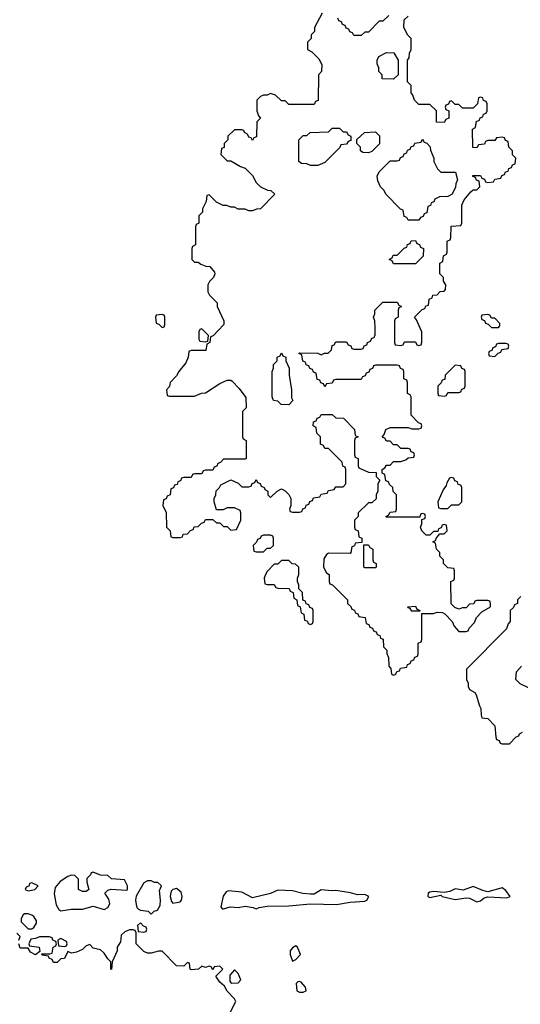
# Model space of a CAD drawing. Header units: inches. Extents: x 2380053 to 2584298, y 380219 to 546618.
# Tile 337 of 656: x 2530383 to 2533150, y 428575 to 434014. Entities that reach past the tile are written whole.
import ezdxf

# ---------------------------------------------------------------- set-up
doc = ezdxf.new("R2010")
doc.units = ezdxf.units.IN
doc.header["$MEASUREMENT"] = 0
doc.layers.add('C5432', color=7, linetype='Continuous')
doc.layers.add('C5433', color=7, linetype='Continuous')

msp = doc.modelspace()

# ---------------------------------------------------------------- linework, layer by layer
at = {"layer": 'C5432', "color": 2, "elevation": 38}
for points in [[(2530790, 429306), (2530778, 429302), (2530774, 429290), (2530754, 429270), (2530754, 429250), (2530764.7, 429210), (2530750, 429199), (2530730, 429199), (2530709, 429210), (2530707.3, 429267.3), (2530687.3, 429287.3), (2530670, 429288), (2530650, 429282), (2530607.1, 429252.9), (2530579.8, 429220.2), (2530573.7, 429186.3), (2530583.9, 429123.9), (2530598.8, 429098.8), (2530610, 429091), (2530670, 429100.7), (2530730, 429101), (2530790, 429117.3), (2530850, 429098), (2530870, 429110.8), (2530880.7, 429130), (2530875.8, 429155.8), (2530854, 429190), (2530870, 429206), (2530889.1, 429210.9), (2530973.6, 429206.4), (2530978, 429210), (2530978, 429230), (2530962, 429262), (2530890, 429268), (2530870, 429286), (2530830, 429288)], [(2530450, 429246), (2530438, 429242), (2530432.7, 429227.3), (2530418, 429222), (2530414, 429210), (2530430, 429202), (2530450, 429206), (2530466, 429210), (2530486, 429230)], [(2531110, 429258), (2531090, 429258), (2531070, 429246), (2531027.7, 429172.3), (2531023.8, 429150), (2531026.2, 429126.2), (2531030.5, 429110.5), (2531040.5, 429100.5), (2531050, 429094.8), (2531094, 429090), (2531110, 429074), (2531126, 429090), (2531144, 429096), (2531158.7, 429121.3), (2531161.6, 429150), (2531156.4, 429203.6), (2531166, 429230), (2531147.3, 429247.3), (2531128.4, 429248.4)], [(2531250, 429215.3), (2531230, 429208.7), (2531220.7, 429199.3), (2531216.3, 429183.7), (2531214.9, 429170), (2531222.6, 429142.6), (2531230, 429134), (2531270, 429141.6), (2531276.9, 429150), (2531280.5, 429170), (2531274.8, 429194.8)], [(2532050, 429207), (2532010, 429182.7), (2531990, 429182.7), (2531947.5, 429187.5), (2531890, 429202), (2531810, 429206), (2531770, 429186.6), (2531670, 429163.7), (2531610, 429195.1), (2531538, 429202), (2531523.4, 429196.6), (2531508.2, 429171.8), (2531494, 429114), (2531502, 429102), (2531510, 429102), (2531546, 429114), (2531590, 429110.8), (2531630, 429117.3), (2531674, 429110), (2531690, 429102), (2531706, 429110), (2531750, 429117.3), (2531870, 429119.1), (2531990, 429130.7), (2532134.2, 429125.8), (2532210, 429139.1), (2532290, 429145.5), (2532302, 429150), (2532312.7, 429170), (2532290, 429181.2), (2532250, 429179.3), (2532211.7, 429191.7), (2532130, 429204.5), (2532110, 429202)], [(2532890, 429226), (2532834.4, 429205.6), (2532790, 429212.7), (2532761.1, 429198.9), (2532730, 429192), (2532670, 429198), (2532650, 429195.1), (2532641, 429190), (2532638, 429170), (2532650, 429164.9), (2532710, 429178), (2532718, 429170), (2532790, 429153.4), (2532850, 429164), (2532870, 429160.7), (2532910, 429141), (2532930, 429146.8), (2532950, 429162.8), (2532970, 429168), (2533076, 429164), (2533094, 429170), (2533070, 429204), (2533050, 429219.3), (2532970, 429197.2), (2532943.2, 429203.2)], [(2530430, 429075.3), (2530410, 429075.3), (2530402, 429070), (2530392, 429050), (2530392, 429030), (2530430, 428992), (2530450, 428992), (2530460.4, 428999.6), (2530476.4, 429023.6), (2530476.4, 429036.4), (2530460.4, 429060.4), (2530450, 429068)], [(2531050, 429026), (2531034, 429010), (2531038, 428978), (2531070, 428974), (2531082, 428978), (2531086, 428990), (2531082, 429002), (2531067.3, 429007.3)], [(2530610, 428938), (2530594, 428930), (2530598, 428898), (2530630, 428894), (2530642, 428898), (2530646, 428910), (2530642, 428922)], [(2531910, 428898), (2531890, 428888), (2531878, 428870), (2531878, 428850), (2531890, 428814), (2531910, 428822), (2531935.3, 428850), (2531918, 428890)], [(2531570, 428766), (2531543.6, 428736.4), (2531543.6, 428703.6), (2531552.7, 428692.7), (2531590, 428694), (2531606, 428710), (2531590, 428746)], [(2531930, 428702), (2531921, 428699), (2531912, 428690), (2531914, 428650), (2531930, 428642), (2531950, 428642), (2531966, 428650), (2531962, 428670), (2531938, 428698)]]:
    msp.add_lwpolyline(points, close=True, dxfattribs=at)
for points in [[(2530378, 428930), (2530386, 428950), (2530367.3, 428967.3)], [(2531540.4, 428519.6), (2531578, 428590), (2531570, 428606), (2531530, 428648), (2531515.3, 428675.3), (2531490, 428698), (2531468, 428730), (2531506, 428770), (2531490, 428786), (2531458, 428782), (2531450, 428766), (2531442, 428782), (2531430, 428786), (2531410, 428778), (2531390, 428786), (2531371.6, 428768.4), (2531330, 428766), (2531326, 428770), (2531322, 428802), (2531310, 428806), (2531290, 428786), (2531250, 428788), (2531170, 428868), (2531150, 428868), (2531110, 428858), (2531090, 428858), (2531070, 428866), (2531026, 428910), (2531026, 428970), (2531022, 428982), (2531010, 428986), (2530990, 428986), (2530963.6, 428976.4), (2530943.6, 428956.4), (2530939.6, 428920.4), (2530922, 428890), (2530922, 428870), (2530894, 428810), (2530890, 428768), (2530886, 428770), (2530886, 428810), (2530870, 428826), (2530850, 428858), (2530830, 428875.3), (2530790, 428886), (2530770, 428906), (2530750, 428898), (2530730, 428878), (2530696.9, 428863.1), (2530670, 428858), (2530650, 428866), (2530630, 428828), (2530610, 428826), (2530590, 428806), (2530570, 428806), (2530562, 428822), (2530546, 428830), (2530542, 428842), (2530510, 428846), (2530506, 428850), (2530506, 428854), (2530550, 428854), (2530562, 428858), (2530568.4, 428891.6), (2530582, 428898), (2530586, 428910), (2530582, 428922), (2530566, 428930), (2530562, 428942), (2530547.3, 428947.3), (2530492.7, 428947.3), (2530470, 428938), (2530444.7, 428935.3), (2530434, 428910), (2530438, 428898), (2530491.6, 428891.6), (2530494, 428866), (2530471.1, 428848.9), (2530443.1, 428863.1), (2530430, 428886), (2530386, 428886), (2530378, 428910)]]:
    msp.add_lwpolyline(points, dxfattribs=at)
at = {"layer": 'C5433', "color": 2, "elevation": 38}
for points in [[(2532054, 434050), (2532012, 433970), (2532011.6, 433948.4), (2531994, 433930), (2531994, 433910), (2531974, 433890), (2531974, 433850), (2531996.9, 433836.9), (2532036.9, 433796.9), (2532052.7, 433767.3), (2532051.6, 433728.4), (2532034, 433710), (2532032.7, 433567.3), (2532018, 433562), (2532010, 433546), (2531870, 433546), (2531850, 433566), (2531830, 433566), (2531796.4, 433596.4), (2531770, 433606), (2531750, 433598), (2531730, 433598), (2531714, 433590), (2531694, 433570), (2531694, 433510), (2531703.6, 433483.6), (2531714, 433470), (2531694, 433450), (2531692.7, 433367.3), (2531678, 433362), (2531670, 433346), (2531662, 433362), (2531650, 433366), (2531642, 433382), (2531626, 433390), (2531622, 433402), (2531610, 433406), (2531570, 433406), (2531534, 433370), (2531534, 433350), (2531514, 433330), (2531512.7, 433307.3), (2531498, 433302), (2531494, 433270), (2531530, 433234), (2531550, 433234), (2531603.6, 433203.6), (2531630, 433194), (2531670, 433154), (2531690, 433114), (2531714, 433090), (2531752.7, 433072.7), (2531771.3, 433071.3), (2531794, 433050), (2531714, 432970), (2531692.7, 432967.3), (2531670, 432958), (2531650, 432958), (2531630, 432968), (2531590, 432968), (2531570, 432978), (2531550, 432978), (2531527.3, 432987.3), (2531508.4, 432988.4), (2531470, 433006), (2531430, 433046), (2531418, 433042), (2531414, 433010), (2531394, 432970), (2531394, 432950), (2531374, 432930), (2531374, 432890), (2531358, 432882), (2531354, 432870), (2531354, 432770), (2531338, 432762), (2531334, 432750), (2531334, 432690), (2531350, 432674), (2531370, 432674), (2531383.6, 432663.6), (2531412.7, 432652.7), (2531434, 432650), (2531459.6, 432619.6), (2531462, 432610), (2531454, 432590), (2531431.6, 432568.4), (2531422, 432550), (2531422, 432510), (2531431.6, 432491.6), (2531474, 432450), (2531474, 432430), (2531512, 432350), (2531512, 432330), (2531452.7, 432267.3), (2531438, 432262), (2531434, 432230), (2531418, 432222), (2531412.7, 432187.3), (2531330, 432186), (2531318, 432182), (2531314, 432150), (2531302, 432118), (2531262, 432070), (2531250, 432046), (2531214, 432010), (2531211.6, 431988.4), (2531194, 431970), (2531198, 431938), (2531210, 431934), (2531350, 431934), (2531388.4, 431951.6), (2531410, 431952), (2531490, 432004.7), (2531530, 432022), (2531550, 432022), (2531556.9, 432016.9), (2531596.9, 431976.9), (2531632.7, 431927.3), (2531634, 431870), (2531614, 431850), (2531614, 431710), (2531618, 431698), (2531634, 431690), (2531634, 431590), (2531630, 431586), (2531510, 431586), (2531492.7, 431567.3), (2531478, 431562), (2531472.7, 431547.3), (2531458, 431542), (2531450, 431526), (2531410, 431526), (2531398, 431522), (2531390, 431506), (2531350, 431506), (2531338, 431502), (2531330, 431486), (2531290, 431486), (2531278, 431482), (2531272.7, 431467.3), (2531258, 431462), (2531252.7, 431447.3), (2531238, 431442), (2531232.7, 431427.3), (2531218, 431422), (2531214, 431390), (2531198, 431382), (2531192.7, 431367.3), (2531178, 431362), (2531174, 431330), (2531192, 431292), (2531194, 431210), (2531214, 431190), (2531218, 431158), (2531230, 431154), (2531270, 431154), (2531282, 431158), (2531287.3, 431172.7), (2531310, 431174), (2531327.3, 431192.7), (2531342, 431198), (2531347.3, 431212.7), (2531370, 431214), (2531387.3, 431232.7), (2531402, 431238), (2531410, 431254), (2531450, 431254), (2531470, 431234), (2531490, 431234), (2531510, 431214), (2531530, 431214), (2531550, 431194), (2531582, 431198), (2531606, 431250), (2531606, 431290), (2531602, 431302), (2531570, 431318), (2531530, 431318), (2531507.3, 431307.3), (2531470, 431306), (2531458, 431350), (2531458, 431370), (2531468, 431390), (2531468.9, 431411.1), (2531488, 431430), (2531495.3, 431444.7), (2531550, 431472), (2531590, 431454), (2531610, 431434), (2531650, 431434), (2531662, 431438), (2531667.3, 431452.7), (2531682, 431458), (2531690, 431474), (2531698, 431458), (2531712.7, 431452.7), (2531718, 431438), (2531734, 431430), (2531738, 431418), (2531754, 431410), (2531754, 431390), (2531770, 431374), (2531806, 431410), (2531830, 431422), (2531850, 431412), (2531871.1, 431391.1), (2531882, 431370), (2531882, 431330), (2531874, 431310), (2531878, 431298), (2531890, 431294), (2531930, 431294), (2531942, 431298), (2531947.3, 431312.7), (2531962, 431318), (2531967.3, 431332.7), (2531982, 431338), (2531987.3, 431352.7), (2532002, 431358), (2532007.3, 431372.7), (2532042, 431378), (2532050, 431394), (2532082, 431398), (2532090, 431414), (2532122, 431418), (2532130, 431434), (2532170, 431434), (2532186, 431450), (2532186, 431530), (2532182, 431542), (2532168.4, 431548.4), (2532166, 431570), (2532090, 431646), (2532070, 431646), (2532062, 431662), (2532046, 431670), (2532046, 431710), (2532026, 431730), (2532022, 431762), (2532006, 431770), (2532007.3, 431792.7), (2532022, 431798), (2532027.3, 431812.7), (2532042, 431818), (2532050, 431834), (2532110, 431834), (2532130, 431814), (2532172.7, 431812.7), (2532234, 431750), (2532238, 431718), (2532254, 431710), (2532238, 431702), (2532234, 431690), (2532234, 431610), (2532238, 431598), (2532254, 431590), (2532254, 431550), (2532258, 431538), (2532310, 431514), (2532352.7, 431512.7), (2532354, 431490), (2532374, 431470), (2532362, 431450), (2532362, 431410), (2532354, 431390), (2532352.7, 431367.3), (2532330, 431346), (2532310, 431346), (2532254, 431290), (2532254, 431270), (2532234, 431250), (2532234, 431210), (2532238, 431198), (2532254, 431190), (2532258, 431158), (2532274, 431150), (2532274, 431126), (2532238, 431122), (2532232.7, 431107.3), (2532218, 431102), (2532214, 431070), (2532210, 431066), (2532090, 431068), (2532079.6, 431060.4), (2532063.6, 431036.4), (2532062, 430990), (2532078, 430958), (2532094, 430950), (2532094, 430910), (2532098, 430898), (2532112.7, 430892.7), (2532194, 430810), (2532194, 430790), (2532212.7, 430772.7), (2532218, 430758), (2532232.7, 430752.7), (2532238, 430738), (2532252.7, 430732.7), (2532258, 430718), (2532292.7, 430712.7), (2532298, 430678), (2532312.7, 430672.7), (2532318, 430658), (2532332.7, 430652.7), (2532338, 430638), (2532352.7, 430632.7), (2532358, 430618), (2532372.7, 430612.7), (2532378, 430598), (2532392.7, 430592.7), (2532394, 430550), (2532411.6, 430531.6), (2532412.7, 430512.7), (2532422, 430490), (2532423.6, 430443.6), (2532434, 430430), (2532438, 430398), (2532450, 430394), (2532462, 430398), (2532467.3, 430412.7), (2532482, 430418), (2532487.3, 430432.7), (2532522, 430438), (2532527.3, 430452.7), (2532542, 430458), (2532547.3, 430472.7), (2532562, 430478), (2532567.3, 430492.7), (2532582, 430498), (2532586, 430510), (2532586, 430570), (2532602, 430578), (2532606, 430590), (2532606, 430734), (2532670, 430734), (2532690, 430742), (2532719.6, 430739.6), (2532732.7, 430732.7), (2532774, 430690), (2532783.6, 430663.6), (2532810, 430634), (2532850, 430634), (2532862, 430638), (2532867.3, 430652.7), (2532896.4, 430683.6), (2532907.3, 430712.7), (2532936.4, 430743.6), (2532986, 430770), (2532986, 430790), (2532982, 430802), (2532970, 430806), (2532910, 430806), (2532898, 430802), (2532892.7, 430787.3), (2532870, 430786), (2532850, 430766), (2532830, 430766), (2532810, 430758), (2532787.3, 430767.3), (2532767.3, 430787.3), (2532766, 430910), (2532782, 430918), (2532786, 430930), (2532786, 430970), (2532782, 430982), (2532750, 430986), (2532726, 431010), (2532726, 431030), (2532706, 431050), (2532706, 431070), (2532686, 431090), (2532682, 431122), (2532666, 431130), (2532682, 431138), (2532687.3, 431152.7), (2532706, 431174), (2532730, 431174), (2532746, 431190), (2532742, 431222), (2532730, 431226), (2532718, 431222), (2532712.7, 431207.3), (2532698, 431202), (2532694, 431186), (2532670, 431186), (2532650, 431166), (2532630, 431166), (2532606, 431190), (2532598, 431210), (2532606, 431230), (2532606, 431254), (2532622, 431258), (2532626, 431270), (2532622, 431282), (2532610, 431286), (2532598, 431282), (2532594, 431266), (2532410, 431266), (2532406, 431270), (2532422, 431278), (2532430, 431294), (2532462, 431298), (2532466, 431310), (2532466, 431390), (2532447.3, 431407.3), (2532446, 431430), (2532427.3, 431447.3), (2532422, 431462), (2532407.3, 431467.3), (2532402, 431502), (2532386, 431510), (2532386, 431530), (2532402, 431538), (2532410, 431554), (2532430, 431554), (2532450, 431574), (2532490, 431574), (2532516.4, 431583.6), (2532530, 431594), (2532562, 431598), (2532566, 431610), (2532562, 431622), (2532547.3, 431627.3), (2532542, 431642), (2532530, 431646), (2532490, 431646), (2532470, 431666), (2532450, 431666), (2532430, 431686), (2532410, 431686), (2532402, 431702), (2532390, 431706), (2532388.4, 431711.6), (2532398, 431722), (2532406, 431750), (2532430, 431762), (2532530, 431762), (2532550, 431754), (2532590, 431754), (2532602, 431758), (2532606, 431770), (2532602, 431782), (2532587.3, 431787.3), (2532546, 431830), (2532546, 431930), (2532542, 431942), (2532526, 431950), (2532526, 432010), (2532522, 432022), (2532506, 432030), (2532506, 432070), (2532502, 432082), (2532487.3, 432087.3), (2532482, 432102), (2532470, 432106), (2532350, 432106), (2532338, 432102), (2532332.7, 432087.3), (2532318, 432082), (2532312.7, 432067.3), (2532298, 432062), (2532292.7, 432047.3), (2532278, 432042), (2532270, 432026), (2532130, 432026), (2532118, 432022), (2532110, 432006), (2532078, 432002), (2532070, 431986), (2532062, 432002), (2532047.3, 432007.3), (2532042, 432022), (2532027.3, 432027.3), (2532022, 432062), (2532007.3, 432067.3), (2532002, 432082), (2531987.3, 432087.3), (2531982, 432102), (2531967.3, 432107.3), (2531962, 432122), (2531947.3, 432127.3), (2531942, 432162), (2531926, 432170), (2531930, 432174), (2532030, 432172), (2532050, 432162), (2532068.4, 432171.6), (2532087.3, 432172.7), (2532106, 432190), (2532110, 432214), (2532122, 432218), (2532130, 432234), (2532190, 432234), (2532198, 432218), (2532212.7, 432212.7), (2532218, 432198), (2532230, 432194), (2532270, 432194), (2532282, 432198), (2532287.3, 432212.7), (2532302, 432218), (2532306, 432230), (2532322, 432238), (2532330, 432254), (2532342, 432258), (2532347.3, 432272.7), (2532348, 432310), (2532346, 432350), (2532338, 432370), (2532346, 432390), (2532346, 432410), (2532390, 432454), (2532470, 432454), (2532478, 432438), (2532494, 432430), (2532478, 432422), (2532474, 432410), (2532474, 432370), (2532458, 432362), (2532454, 432350), (2532454, 432230), (2532458, 432218), (2532490, 432214), (2532502, 432218), (2532510, 432234), (2532570, 432234), (2532578, 432218), (2532590, 432214), (2532602, 432218), (2532606, 432230), (2532606, 432290), (2532576.4, 432356.4), (2532566, 432370), (2532607.3, 432412.7), (2532622, 432418), (2532627.3, 432432.7), (2532642, 432438), (2532646, 432470), (2532662, 432478), (2532667.3, 432492.7), (2532690, 432494), (2532707.3, 432512.7), (2532730, 432514), (2532736.4, 432523.6), (2532738, 432550), (2532726, 432570), (2532726, 432590), (2532706, 432610), (2532706, 432670), (2532722, 432678), (2532726, 432710), (2532742, 432718), (2532746, 432730), (2532746, 432790), (2532762, 432798), (2532766, 432810), (2532767.3, 432872.7), (2532822, 432878), (2532826, 432890), (2532826, 432990), (2532840.4, 433019.6), (2532876.4, 433063.6), (2532890, 433074), (2532910, 433074), (2532926, 433090), (2532922, 433122), (2532907.3, 433127.3), (2532902, 433142), (2532887.3, 433147.3), (2532887.3, 433152.7), (2532930, 433154), (2532938, 433138), (2532952.7, 433132.7), (2532958, 433118), (2532970, 433114), (2533002, 433118), (2533010, 433134), (2533042, 433138), (2533047.3, 433152.7), (2533062, 433158), (2533067.3, 433172.7), (2533082, 433178), (2533087.3, 433192.7), (2533102, 433198), (2533107.3, 433212.7), (2533122, 433218), (2533126, 433250), (2533107.3, 433267.3), (2533106, 433290), (2533086, 433310), (2533082, 433342), (2533067.3, 433347.3), (2533062, 433362), (2533050, 433366), (2533018, 433362), (2533010, 433346), (2532970, 433346), (2532958, 433342), (2532952.7, 433327.3), (2532918, 433322), (2532910, 433306), (2532887.3, 433307.3), (2532886, 433410), (2532902, 433418), (2532907.3, 433452.7), (2532922, 433458), (2532927.3, 433472.7), (2532942, 433478), (2532947.3, 433492.7), (2532962, 433498), (2532966, 433510), (2532966, 433550), (2532962, 433562), (2532947.3, 433567.3), (2532942, 433582), (2532930, 433586), (2532918, 433582), (2532914, 433550), (2532890, 433526), (2532830, 433526), (2532810, 433546), (2532790, 433546), (2532770, 433566), (2532758, 433562), (2532752.7, 433547.3), (2532738, 433542), (2532734, 433530), (2532738, 433518), (2532754, 433510), (2532754, 433470), (2532738, 433462), (2532730, 433446), (2532687.3, 433447.3), (2532686, 433510), (2532650, 433546), (2532590, 433546), (2532566, 433570), (2532556.4, 433596.4), (2532546, 433610), (2532546, 433650), (2532526, 433670), (2532526, 433790), (2532536.4, 433803.6), (2532538, 433830), (2532546, 433850), (2532546, 433910), (2532528.4, 433928.4), (2532506, 433970), (2532507.3, 434012.7), (2532530, 434034)], [(2532423.6, 434036.4), (2532390, 434006), (2532370, 434006), (2532310, 433946), (2532290, 433946), (2532270, 433926), (2532230, 433926), (2532222, 433942), (2532207.3, 433947.3), (2532202, 433962), (2532187.3, 433967.3), (2532182, 433982), (2532167.3, 433987.3), (2532162, 434002), (2532147.3, 434007.3), (2532142, 434022)], [(2533152.7, 430827.3), (2533134, 430810), (2533134, 430790), (2533118, 430782), (2533112.7, 430767.3), (2533094, 430750), (2533094, 430690), (2533083.6, 430676.4), (2533074, 430650), (2532852.7, 430427.3), (2532852, 430370), (2532862, 430350), (2532862, 430330), (2532870, 430314), (2532898, 430298), (2532905.4, 430285.4), (2532923.6, 430223.6), (2532932, 430210), (2532932.7, 430172.7), (2532938, 430158), (2532970, 430154), (2533010, 430114), (2533014, 430050), (2533018, 430038), (2533032.7, 430032.7), (2533038, 430018), (2533050, 430014), (2533090, 430014), (2533127.3, 430052.7), (2533142, 430058), (2533146, 430070), (2533162, 430078)], [(2533242, 430302), (2533150, 430346), (2533126, 430370), (2533128.4, 430411.6), (2533156.4, 430443.6)]]:
    msp.add_lwpolyline(points, dxfattribs=at)
for points in [[(2532450, 433686), (2532387.3, 433687.3), (2532386, 433710), (2532368.4, 433728.4), (2532367.3, 433747.3), (2532358, 433770), (2532358, 433790), (2532368.9, 433811.1), (2532410, 433832), (2532451.6, 433831.6), (2532474, 433790), (2532474, 433710)], [(2532170, 433394), (2532190, 433394), (2532198, 433378), (2532214, 433370), (2532212.7, 433347.3), (2532198, 433342), (2532190, 433326), (2532158, 433322), (2532152.7, 433307.3), (2532070, 433226), (2532030, 433208), (2531990, 433208), (2531970, 433218), (2531940.4, 433220.4), (2531926, 433230), (2531926, 433350), (2531950, 433374), (2531970, 433374), (2531988.4, 433391.6), (2532090, 433394), (2532110, 433414), (2532150, 433414)], [(2532310, 433278), (2532280.4, 433280.4), (2532266, 433290), (2532266, 433310), (2532246, 433330), (2532247.3, 433352.7), (2532288.4, 433391.6), (2532350, 433394), (2532371.6, 433371.6), (2532371.6, 433328.4), (2532330, 433286)], [(2532530, 432906), (2532522, 432922), (2532507.3, 432927.3), (2532502, 432962), (2532487.3, 432967.3), (2532406, 433050), (2532398, 433070), (2532378, 433090), (2532363.1, 433123.1), (2532358, 433150), (2532370, 433174), (2532430, 433234), (2532470, 433234), (2532482, 433238), (2532487.3, 433252.7), (2532502, 433258), (2532507.3, 433272.7), (2532522, 433278), (2532527.3, 433292.7), (2532542, 433298), (2532547.3, 433312.7), (2532562, 433318), (2532567.3, 433332.7), (2532602, 433338), (2532610, 433354), (2532618, 433338), (2532632.7, 433332.7), (2532651.6, 433311.6), (2532652.7, 433292.7), (2532672, 433250), (2532672, 433230), (2532692, 433190), (2532710, 433172), (2532791.6, 433171.6), (2532802, 433130), (2532792.7, 433107.3), (2532791.6, 433088.4), (2532774, 433050), (2532750, 433038), (2532703.6, 433036.4), (2532678, 433022), (2532672.7, 433007.3), (2532658, 433002), (2532652.7, 432987.3), (2532638, 432982), (2532632.7, 432947.3), (2532618, 432942), (2532612.7, 432927.3), (2532598, 432922), (2532590, 432906)], [(2532450, 432666), (2532442, 432682), (2532426, 432690), (2532442, 432698), (2532447.3, 432712.7), (2532470, 432714), (2532507.3, 432752.7), (2532522, 432758), (2532527.3, 432772.7), (2532542, 432778), (2532547.3, 432792.7), (2532570, 432794), (2532578, 432778), (2532592.7, 432772.7), (2532598, 432758), (2532614, 432750), (2532612.7, 432707.3), (2532570, 432666)], [(2531170, 432386), (2531138, 432382), (2531134, 432370), (2531138, 432338), (2531152.7, 432332.7), (2531170, 432314), (2531182, 432318), (2531186, 432330), (2531186, 432370), (2531182, 432382)], [(2532970, 432386), (2532938, 432382), (2532934, 432370), (2532938, 432358), (2532952.7, 432352.7), (2532958, 432338), (2532972.7, 432332.7), (2532990, 432314), (2533030, 432314), (2533036.4, 432323.6), (2533036.4, 432336.4), (2533010, 432366), (2532990, 432366), (2532982, 432382)], [(2531390, 432306), (2531378, 432302), (2531374, 432290), (2531374, 432250), (2531378, 432238), (2531410, 432234), (2531422, 432238), (2531426, 432270)], [(2533070, 432226), (2533030, 432226), (2533018, 432222), (2533012.7, 432207.3), (2532998, 432202), (2532992.7, 432187.3), (2532978, 432182), (2532974, 432170), (2532978, 432158), (2533010, 432154), (2533027.3, 432172.7), (2533042, 432178), (2533047.3, 432192.7), (2533082, 432198), (2533086, 432210), (2533082, 432222)], [(2531870, 431886), (2531828.4, 431888.4), (2531810, 431906), (2531786, 431910), (2531778, 431930), (2531778, 432070), (2531786, 432090), (2531786, 432110), (2531806, 432130), (2531806, 432150), (2531822, 432158), (2531830, 432174), (2531838, 432158), (2531854, 432150), (2531854, 432130), (2531872, 432090), (2531872, 432050), (2531884.7, 431970), (2531884.7, 431924.7), (2531892, 431910)], [(2532790, 432106), (2532734, 432050), (2532732.7, 432027.3), (2532718, 432022), (2532712.7, 432007.3), (2532694, 431990), (2532694, 431950), (2532698, 431938), (2532730, 431934), (2532742, 431938), (2532750, 431954), (2532810, 431954), (2532822, 431958), (2532827.3, 431972.7), (2532842, 431978), (2532846, 431990), (2532846, 432070), (2532842, 432082), (2532827.3, 432087.3), (2532822, 432102)], [(2532770, 431486), (2532758, 431482), (2532743.6, 431456.4), (2532739.6, 431440.4), (2532723.6, 431416.4), (2532694, 431350), (2532698, 431318), (2532710, 431314), (2532750, 431314), (2532770, 431334), (2532810, 431334), (2532826, 431350), (2532826, 431430), (2532822, 431442), (2532807.3, 431447.3), (2532802, 431462), (2532787.3, 431467.3), (2532782, 431482)], [(2531770, 431166), (2531730, 431166), (2531718, 431162), (2531712.7, 431147.3), (2531698, 431142), (2531692.7, 431127.3), (2531674, 431110), (2531678, 431078), (2531690, 431074), (2531730, 431074), (2531750, 431094), (2531770, 431094), (2531786, 431110), (2531786, 431150), (2531782, 431162)], [(2532290, 430986), (2532286, 430990), (2532286, 431114), (2532310, 431114), (2532318, 431098), (2532334, 431090), (2532334, 431030), (2532338, 431018), (2532354, 431010), (2532354, 430990), (2532350, 430986)], [(2531870, 431026), (2531830, 431026), (2531810, 431006), (2531790, 431006), (2531750, 430966), (2531742, 430950), (2531734, 430930), (2531738, 430898), (2531750, 430894), (2531790, 430894), (2531798, 430878), (2531810, 430874), (2531872.7, 430872.7), (2531878, 430858), (2531894, 430850), (2531898, 430818), (2531914, 430810), (2531918, 430778), (2531934, 430770), (2531938, 430738), (2531954, 430730), (2531958, 430698), (2531972.7, 430692.7), (2531978, 430678), (2531990, 430674), (2532002, 430678), (2532006, 430690), (2532006, 430750), (2532002, 430762), (2531987.3, 430767.3), (2531982, 430782), (2531967.3, 430787.3), (2531962, 430802), (2531947.3, 430807.3), (2531946, 430850), (2531926, 430870), (2531926, 430890), (2531918, 430910), (2531918, 430930), (2531926, 430950), (2531926, 430990), (2531907.3, 431007.3), (2531888.4, 431008.4)], [(2532550, 430746), (2532542, 430762), (2532530, 430766), (2532528.4, 430771.6), (2532570, 430774), (2532578, 430758), (2532592.7, 430752.7), (2532594, 430746), (2532590, 430746)]]:
    msp.add_lwpolyline(points, close=True, dxfattribs=at)

doc.saveas('drawing.dxf')
